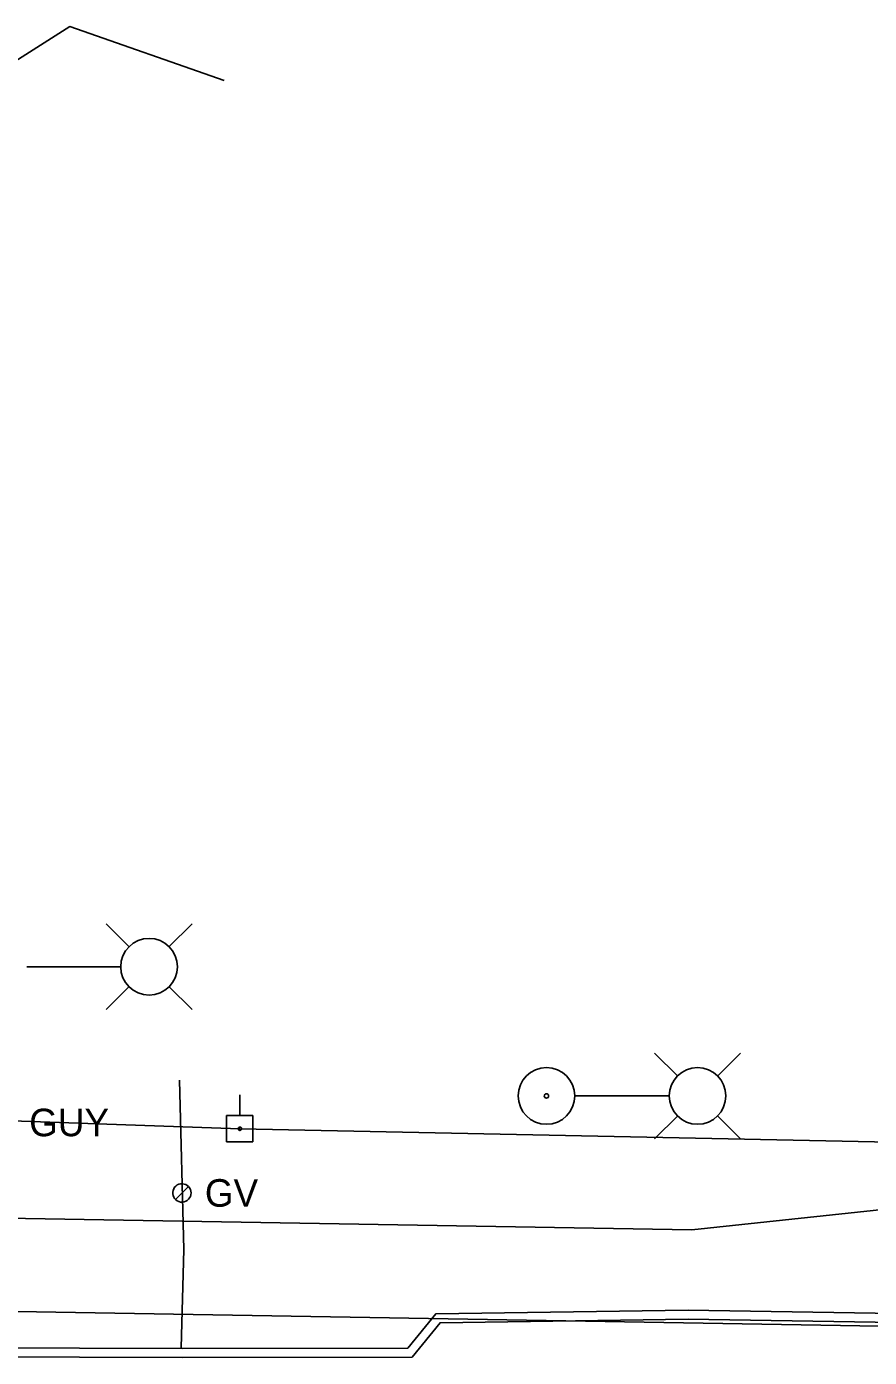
# Model space of a CAD drawing. Extents: x 596028 to 606371, y 330010 to 403088.
# Drawn here: x 604843.1 to 604960.8, y 338020.2 to 338206.2 of the extents above; entities that cross this region are included whole.
import ezdxf

# ---------------------------------------------------------------- set-up
doc = ezdxf.new("R2010")
doc.units = 0
for name, color, linetype in [('E_LTG', 7, 'Continuous'), ('E_UTL_E_UG', 7, 'Continuous'), ('E_UTL_EGuyWire', 7, 'Continuous'), ('E_UTL_EPowerPole', 7, 'Continuous'), ('E_UTL_G', 7, 'Continuous'), ('E_UTL_G_UG', 7, 'Continuous'), ('E_UTL_Overhead', 7, 'Continuous'), ('E_UTL_SAN_UG_MMSD', 7, 'Continuous')]:
    doc.layers.add(name, color=color, linetype=linetype)

msp = doc.modelspace()

# ---------------------------------------------------------------- linework, layer by layer
at = {"layer": 'E_LTG'}
for points in [[(604857.46, 338077.6), (604854.23, 338080.83)], [(604863, 338077.6), (604866.23, 338080.83)], [(604856.21, 338074.83), (604843.16, 338074.83)], [(604857.46, 338072.06), (604854.23, 338068.83)], [(604863, 338072.06), (604866.23, 338068.83)], [(604934.07, 338059.54), (604930.84, 338062.77)], [(604939.61, 338059.54), (604942.84, 338062.77)], [(604932.81, 338056.77), (604919.76, 338056.77)], [(604934.07, 338054), (604930.84, 338050.77)], [(604939.61, 338054), (604942.84, 338050.77)]]:
    msp.add_lwpolyline(points, dxfattribs=at)
for centre, radius in [((604860.23, 338074.83), 3.96), ((604915.74, 338056.77), 3.96), ((604936.84, 338056.77), 3.96), ((604915.74, 338056.77), 0.303)]:
    msp.add_circle(centre, radius, dxfattribs=at)
at = {"layer": 'E_UTL_E_UG'}
msp.add_lwpolyline([(604825.46, 338093.49), (604823.34, 338111.37), (604818.25, 338186.57), (604849.14, 338206.21), (604870.72, 338198.67)], dxfattribs=at)
at = {"layer": 'E_UTL_EPowerPole'}
for points in [[(604872.89, 338054.03), (604872.89, 338056.94)], [(604874.73, 338054.03), (604871.04, 338054.03)], [(604871.04, 338054.03), (604871.04, 338050.34)], [(604874.73, 338050.34), (604874.73, 338054.03)], [(604873.16, 338052.19), (604873.15, 338052.24), (604873.14, 338052.28), (604873.12, 338052.32), (604873.09, 338052.36), (604873.06, 338052.39), (604873.02, 338052.41), (604872.97, 338052.42), (604872.93, 338052.43), (604872.88, 338052.43), (604872.84, 338052.42), (604872.8, 338052.4), (604872.76, 338052.37), (604872.73, 338052.34), (604872.71, 338052.3), (604872.69, 338052.26), (604872.68, 338052.21), (604872.68, 338052.17), (604872.69, 338052.12), (604872.71, 338052.08), (604872.73, 338052.04), (604872.76, 338052.01), (604872.8, 338051.99), (604872.84, 338051.97), (604872.88, 338051.96), (604872.93, 338051.95), (604872.97, 338051.96), (604873.02, 338051.97), (604873.06, 338052), (604873.09, 338052.03), (604873.12, 338052.06), (604873.14, 338052.1), (604873.15, 338052.15), (604873.16, 338052.19)], [(604871.04, 338050.34), (604874.73, 338050.34)]]:
    msp.add_lwpolyline(points, dxfattribs=at)
at = {"layer": 'E_UTL_G'}
for points in [[(604866.09, 338043.21), (604866.07, 338043.46), (604866, 338043.69), (604865.89, 338043.91), (604865.74, 338044.1), (604865.55, 338044.26), (604865.34, 338044.38), (604865.11, 338044.46), (604864.87, 338044.5), (604864.63, 338044.48), (604864.39, 338044.43), (604864.17, 338044.33), (604863.97, 338044.18), (604863.8, 338044.01), (604863.67, 338043.8), (604863.58, 338043.58), (604863.53, 338043.34), (604863.53, 338043.09), (604863.58, 338042.85), (604863.67, 338042.63), (604863.8, 338042.42), (604863.97, 338042.24), (604864.17, 338042.1), (604864.39, 338042), (604864.63, 338041.94), (604864.87, 338041.93), (604865.11, 338041.97), (604865.34, 338042.05), (604865.55, 338042.17), (604865.74, 338042.33), (604865.89, 338042.52), (604866, 338042.74), (604866.07, 338042.97), (604866.09, 338043.21)], [(604863.9, 338042.31), (604865.72, 338044.12)]]:
    msp.add_lwpolyline(points, dxfattribs=at)
at = {"layer": 'E_UTL_G_UG'}
for points in [[(604592.86, 338025.1), (604605.4, 338024.88), (604620.94, 338024.97), (604627.53, 338024.88), (604627.66, 338048.71), (604659.6, 338048.1), (604660.29, 338024.5), (604661.98, 338024.48), (604678.08, 338023.1), (604703.11, 338023.01), (604728.65, 338022.61), (604754.62, 338022.17), (604788.4, 338021.61), (604836.01, 338021.58), (604864.95, 338021.48), (604896.37, 338021.5), (604900.27, 338026.31), (604935.52, 338026.84), (604967.49, 338026.3), (604985, 338025.85), (604984.37, 338049.04), (604985.32, 338080.05), (604985.44, 338110.91)], [(604864.69, 338021.55), (604865.07, 338035.29), (604864.47, 338058.99)], [(604632.12, 338043.25), (604936.03, 338038.05), (604984.53, 338043.23)], [(604660.28, 338023.25), (604661.92, 338023.23), (604678.02, 338021.85), (604703.1, 338021.76), (604728.63, 338021.36), (604754.6, 338020.92), (604788.39, 338020.36), (604836.01, 338020.33), (604864.95, 338020.23), (604896.97, 338020.25), (604900.87, 338025.07), (604935.52, 338025.59), (604967.46, 338025.05), (604984.97, 338024.6)]]:
    msp.add_lwpolyline(points, dxfattribs=at)
at = {"layer": 'E_UTL_Overhead'}
msp.add_lwpolyline([(604103.64, 338065.21), (604129.71, 338064.26), (604269.62, 338062.62), (604344.53, 338119.28), (604560.83, 338082.73), (604641.4, 338068.29), (604696.28, 338059.45), (604715.56, 338054.88), (604786.57, 338054.03), (604829.08, 338053.72), (604872.92, 338052.19), (604977.47, 338050.01), (605123.72, 338048.42), (605215.39, 338038.9)], dxfattribs=at)
at = {"layer": 'E_UTL_SAN_UG_MMSD'}
msp.add_line((604654.54, 338029.86), (605016.26, 338023.68), dxfattribs=at)

# ---------------------------------------------------------------- texts
at = {"layer": 'E_UTL_EGuyWire'}
msp.add_text('GUY', height=3.85, dxfattribs=at).set_placement((604843.48, 338051.14))
at = {"layer": 'E_UTL_G'}
msp.add_text('GV', height=3.85, dxfattribs=at).set_placement((604868.02, 338041.29))

doc.saveas('drawing.dxf')
